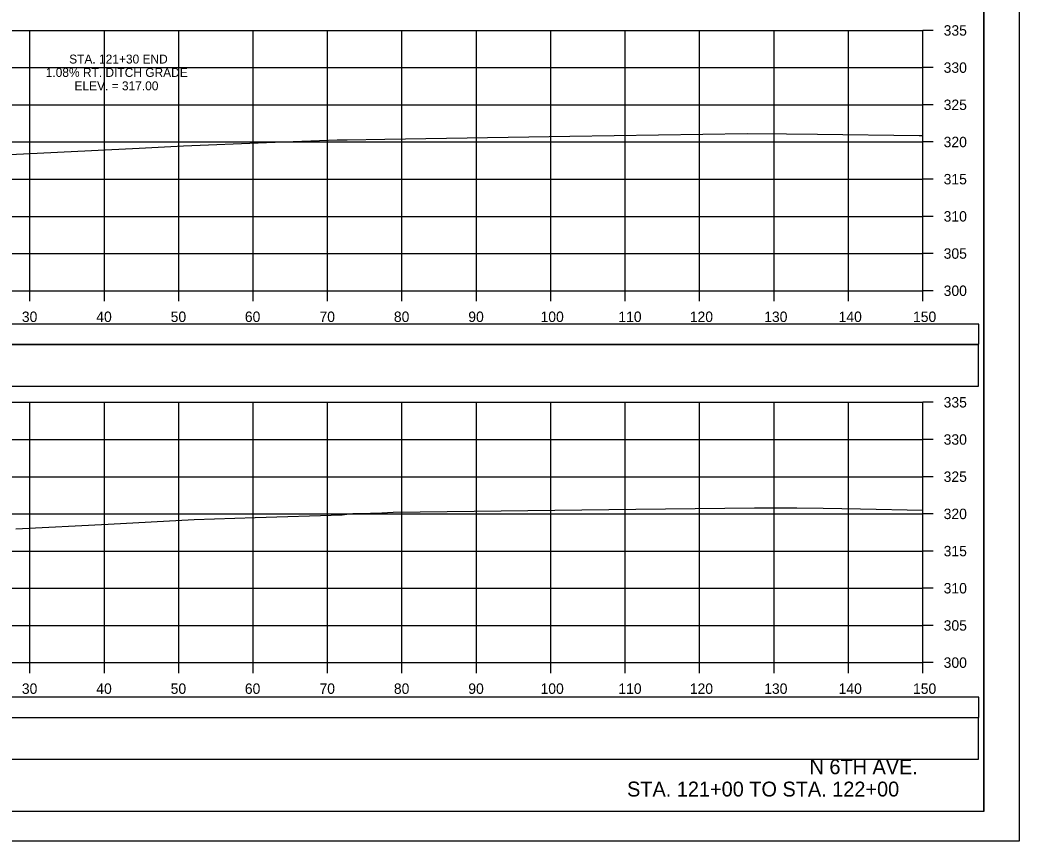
# Model space of a CAD drawing. Extents: x 1370538 to 1372872, y 376220 to 381127.
# Drawn here: x 1372070.6 to 1372204.9, y 380471.7 to 380582.1 of the extents above; entities that cross this region are included whole.
import ezdxf

# ---------------------------------------------------------------- set-up
doc = ezdxf.new("R2010")
doc.units = 0
for name, color, linetype in [('R_Border Notes', 7, 'Continuous'), ('R_Border PE', 7, 'Continuous'), ('R_Border Prem', 7, 'Continuous'), ('R_Dimension', 7, 'Continuous'), ('R_Fin Surface', 7, 'Continuous'), ('R_Grid', 7, 'Continuous'), ('R_No Plot', 7, 'Continuous'), ('R_Proposed Road', 7, 'Continuous'), ('R_Xsect Elev', 7, 'Continuous'), ('T_Detection Zones', 7, 'Continuous')]:
    doc.layers.add(name, color=color, linetype=linetype)

msp = doc.modelspace()

# ---------------------------------------------------------------- linework, layer by layer
at = {"layer": 'R_Border Notes'}
for q in [(1372200.15, 380681.17), (1371883.97, 380475.71)]:
    msp.add_line((1372200.15, 380475.71), q, dxfattribs=at)
at = {"layer": 'R_Border Prem'}
for p, q in [((1372191.97, 380545.71), (1372191.97, 380580.71)), ((1372193.37, 380580.71), (1372191.97, 380580.71)), ((1372193.37, 380575.71), (1372191.97, 380575.71)), ((1372193.37, 380570.71), (1372191.97, 380570.71)), ((1372193.37, 380565.71), (1372191.97, 380565.71)), ((1372193.37, 380560.71), (1372191.97, 380560.71)), ((1372193.37, 380555.71), (1372191.97, 380555.71)), ((1372193.37, 380550.71), (1372191.97, 380550.71)), ((1371891.97, 380545.71), (1372191.97, 380545.71)), ((1372071.97, 380544.31), (1372071.97, 380545.71)), ((1372081.97, 380544.31), (1372081.97, 380545.71)), ((1372091.97, 380544.31), (1372091.97, 380545.71)), ((1372101.97, 380544.31), (1372101.97, 380545.71)), ((1372111.97, 380544.31), (1372111.97, 380545.71)), ((1372121.97, 380544.31), (1372121.97, 380545.71)), ((1372131.97, 380544.31), (1372131.97, 380545.71)), ((1372141.97, 380544.31), (1372141.97, 380545.71)), ((1372151.97, 380544.31), (1372151.97, 380545.71)), ((1372161.97, 380544.31), (1372161.97, 380545.71)), ((1372171.97, 380544.31), (1372171.97, 380545.71)), ((1372181.97, 380544.31), (1372181.97, 380545.71)), ((1372191.97, 380544.31), (1372191.97, 380545.71)), ((1372193.37, 380545.71), (1372191.97, 380545.71)), ((1372191.97, 380495.71), (1372191.97, 380530.71)), ((1372193.37, 380530.71), (1372191.97, 380530.71)), ((1372193.37, 380525.71), (1372191.97, 380525.71)), ((1372193.37, 380520.71), (1372191.97, 380520.71)), ((1372193.37, 380515.71), (1372191.97, 380515.71)), ((1372193.37, 380510.71), (1372191.97, 380510.71)), ((1372193.37, 380505.71), (1372191.97, 380505.71)), ((1372193.37, 380500.71), (1372191.97, 380500.71)), ((1371891.97, 380495.71), (1372191.97, 380495.71)), ((1372071.97, 380494.31), (1372071.97, 380495.71)), ((1372081.97, 380494.31), (1372081.97, 380495.71)), ((1372091.97, 380494.31), (1372091.97, 380495.71)), ((1372101.97, 380494.31), (1372101.97, 380495.71)), ((1372111.97, 380494.31), (1372111.97, 380495.71)), ((1372121.97, 380494.31), (1372121.97, 380495.71)), ((1372131.97, 380494.31), (1372131.97, 380495.71)), ((1372141.97, 380494.31), (1372141.97, 380495.71)), ((1372151.97, 380494.31), (1372151.97, 380495.71)), ((1372161.97, 380494.31), (1372161.97, 380495.71)), ((1372171.97, 380494.31), (1372171.97, 380495.71)), ((1372181.97, 380494.31), (1372181.97, 380495.71)), ((1372191.97, 380494.31), (1372191.97, 380495.71)), ((1372193.37, 380495.71), (1372191.97, 380495.71))]:
    msp.add_line(p, q, dxfattribs=at)
at = {"layer": 'R_Dimension'}
for points in [[(1372069.26, 380564.02), (1372086.66, 380564.89), (1372092.6, 380565.21), (1372103.74, 380565.64), (1372113.27, 380565.99), (1372113.31, 380566.01), (1372114.6, 380566.02), (1372119.65, 380566.11), (1372144.53, 380566.5), (1372168.34, 380566.87), (1372173.65, 380566.82), (1372177.83, 380566.78), (1372191.48, 380566.58), (1372191.97, 380566.57), (1372191.97, 380566.57)], [(1372070.08, 380513.7), (1372082.49, 380514.33), (1372094.06, 380514.94), (1372102.23, 380515.2), (1372113.95, 380515.59), (1372114.85, 380515.71), (1372115.38, 380515.77), (1372116.17, 380515.78), (1372119.27, 380515.87), (1372120.8, 380515.93), (1372153.38, 380516.35), (1372169.33, 380516.54), (1372175.04, 380516.51), (1372178.57, 380516.48), (1372183.59, 380516.37), (1372191.97, 380516.21)]]:
    msp.add_lwpolyline(points, dxfattribs=at)
at = {"layer": 'R_Fin Surface'}
for points in [[(1371884.44, 380532.88), (1372199.45, 380532.88), (1372199.45, 380538.45), (1371884.44, 380538.45)], [(1371884.44, 380482.73), (1372199.45, 380482.73), (1372199.45, 380488.3), (1371884.44, 380488.3)]]:
    msp.add_lwpolyline(points, close=True, dxfattribs=at)
at = {"layer": 'R_Grid'}
for p, q in [((1371891.97, 380580.71), (1372191.97, 380580.71)), ((1372071.97, 380545.71), (1372071.97, 380580.71)), ((1372081.97, 380545.71), (1372081.97, 380580.71)), ((1372091.97, 380545.71), (1372091.97, 380580.71)), ((1372101.97, 380545.71), (1372101.97, 380580.71)), ((1372111.97, 380545.71), (1372111.97, 380580.71)), ((1372121.97, 380545.71), (1372121.97, 380580.71)), ((1372131.97, 380545.71), (1372131.97, 380580.71)), ((1372141.97, 380545.71), (1372141.97, 380580.71)), ((1372151.97, 380545.71), (1372151.97, 380580.71)), ((1372161.97, 380545.71), (1372161.97, 380580.71)), ((1372171.97, 380545.71), (1372171.97, 380580.71)), ((1372181.97, 380545.71), (1372181.97, 380580.71)), ((1372191.97, 380545.71), (1372191.97, 380580.71)), ((1371891.97, 380575.71), (1372191.97, 380575.71)), ((1371891.97, 380570.71), (1372191.97, 380570.71)), ((1371891.97, 380565.71), (1372191.97, 380565.71)), ((1371891.97, 380560.71), (1372191.97, 380560.71)), ((1371891.97, 380555.71), (1372191.97, 380555.71)), ((1371891.97, 380550.71), (1372191.97, 380550.71)), ((1371891.97, 380545.71), (1372191.97, 380545.71)), ((1371891.97, 380530.71), (1372191.97, 380530.71)), ((1372071.97, 380495.71), (1372071.97, 380530.71)), ((1372081.97, 380495.71), (1372081.97, 380530.71)), ((1372091.97, 380495.71), (1372091.97, 380530.71)), ((1372101.97, 380495.71), (1372101.97, 380530.71)), ((1372111.97, 380495.71), (1372111.97, 380530.71)), ((1372121.97, 380495.71), (1372121.97, 380530.71)), ((1372131.97, 380495.71), (1372131.97, 380530.71)), ((1372141.97, 380495.71), (1372141.97, 380530.71)), ((1372151.97, 380495.71), (1372151.97, 380530.71)), ((1372161.97, 380495.71), (1372161.97, 380530.71)), ((1372171.97, 380495.71), (1372171.97, 380530.71)), ((1372181.97, 380495.71), (1372181.97, 380530.71)), ((1372191.97, 380495.71), (1372191.97, 380530.71)), ((1371891.97, 380525.71), (1372191.97, 380525.71)), ((1371891.97, 380520.71), (1372191.97, 380520.71)), ((1371891.97, 380515.71), (1372191.97, 380515.71)), ((1371891.97, 380510.71), (1372191.97, 380510.71)), ((1371891.97, 380505.71), (1372191.97, 380505.71)), ((1371891.97, 380500.71), (1372191.97, 380500.71)), ((1371891.97, 380495.71), (1372191.97, 380495.71))]:
    msp.add_line(p, q, dxfattribs=at)
at = {"layer": 'R_No Plot'}
msp.add_line((1371871.57, 380471.73), (1372204.9, 380471.73), dxfattribs=at)
for points in [[(1371871.56, 380685.06), (1372204.9, 380685.06), (1372204.9, 380471.72), (1371871.56, 380471.72)], [(1372117.89, 380681.17), (1372117.89, 380671.29), (1372153.62, 380671.29), (1372153.62, 380668.37), (1372176.82, 380668.37), (1372176.82, 380644.03), (1372200.15, 380644.03), (1372200.15, 380475.71), (1371883.97, 380475.71), (1371883.97, 380681.17)]]:
    msp.add_lwpolyline(points, close=True, dxfattribs=at)
at = {"layer": 'T_Detection Zones'}
for points in [[(1371884.38, 380538.51), (1372199.5, 380538.51), (1372199.5, 380541.21), (1371884.38, 380541.21)], [(1371884.38, 380488.35), (1372199.5, 380488.35), (1372199.5, 380491.06), (1371884.38, 380491.06)]]:
    msp.add_lwpolyline(points, close=True, dxfattribs=at)

# ---------------------------------------------------------------- texts
at = {"layer": 'R_Border PE'}
for s, p in [('335', (1372194.77, 380580.01)), ('330', (1372194.77, 380575.01)), ('325', (1372194.77, 380570.01)), ('320', (1372194.77, 380565.01)), ('315', (1372194.77, 380560.01)), ('310', (1372194.77, 380555.01)), ('305', (1372194.77, 380550.01)), ('300', (1372194.77, 380545.01)), ('30', (1372070.88, 380541.51)), ('40', (1372080.88, 380541.51)), ('50', (1372090.88, 380541.51)), ('60', (1372100.85, 380541.51)), ('70', (1372110.88, 380541.51)), ('80', (1372120.88, 380541.51)), ('90', (1372130.88, 380541.51)), ('100', (1372140.59, 380541.51)), ('110', (1372151.05, 380541.51)), ('120', (1372160.65, 380541.51)), ('130', (1372170.65, 380541.51)), ('140', (1372180.65, 380541.51)), ('150', (1372190.65, 380541.51)), ('335', (1372194.77, 380530.01)), ('330', (1372194.77, 380525.01)), ('325', (1372194.77, 380520.01)), ('320', (1372194.77, 380515.01)), ('315', (1372194.77, 380510.01)), ('310', (1372194.77, 380505.01)), ('305', (1372194.77, 380500.01)), ('300', (1372194.77, 380495.01)), ('30', (1372070.88, 380491.51)), ('40', (1372080.88, 380491.51)), ('50', (1372090.88, 380491.51)), ('60', (1372100.85, 380491.51)), ('70', (1372110.88, 380491.51)), ('80', (1372120.88, 380491.51)), ('90', (1372130.88, 380491.51)), ('100', (1372140.59, 380491.51)), ('110', (1372151.05, 380491.51)), ('120', (1372160.65, 380491.51)), ('130', (1372170.65, 380491.51)), ('140', (1372180.65, 380491.51)), ('150', (1372190.65, 380491.51))]:
    msp.add_text(s, height=1.4, dxfattribs=at).set_placement(p)
at = {"layer": 'R_Proposed Road'}
for s, p in [('N 6TH AVE.', (1372176.74, 380480.71)), ('STA. 121+00 TO STA. 122+00', (1372152.22, 380477.71))]:
    msp.add_text(s, height=2, dxfattribs=at).set_placement(p)
at = {"layer": 'R_Xsect Elev'}
for s, p in [('STA. 121+30 END ', (1372077.24, 380576.26)), ('1.08% RT. DITCH GRADE', (1372074.09, 380574.46)), ('ELEV. = 317.00', (1372077.95, 380572.66))]:
    msp.add_text(s, height=1.2, dxfattribs=at).set_placement(p)

doc.saveas('drawing.dxf')
